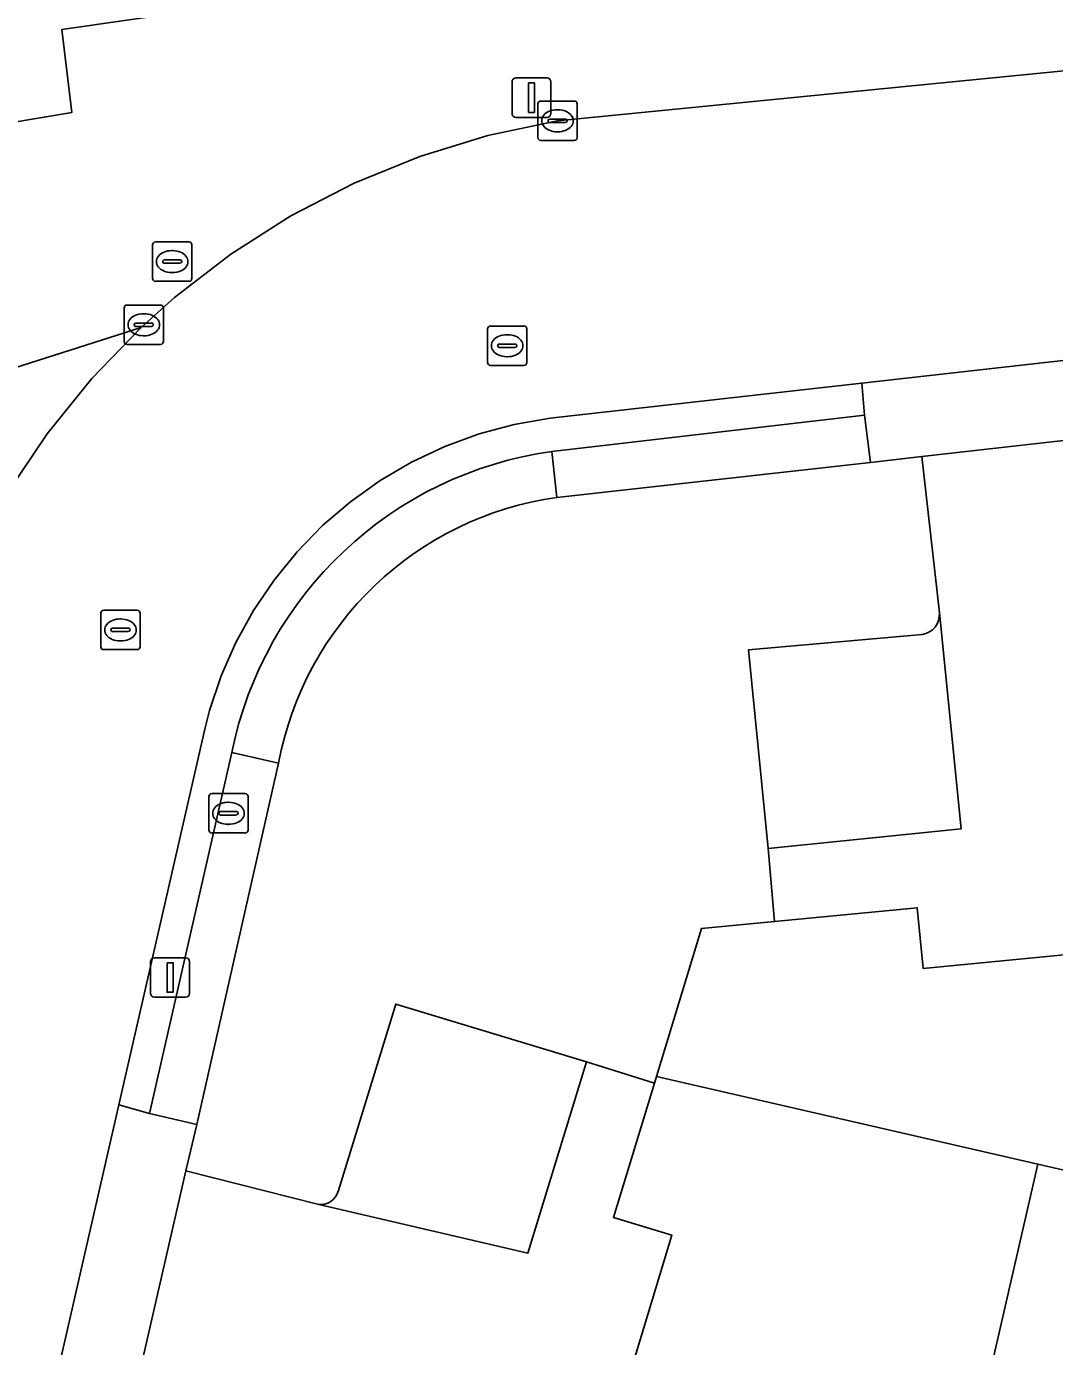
# Model space of a CAD drawing. Extents: x 161385 to 162589, y 388479 to 389756.
# Drawn here: x 162405.25 to 162431.38, y 389066.84 to 389100.37 of the extents above; entities that cross this region are included whole.
import ezdxf

# ---------------------------------------------------------------- set-up
doc = ezdxf.new("R2010")
doc.units = 0
for name, color, linetype in [('IMGEO_Berm_groen', 7, 'Continuous'), ('IMGEO_Brandkraan', 7, 'Continuous'), ('IMGEO_Erf', 7, 'Continuous'), ('IMGEO_Groenvoorziening', 7, 'Continuous'), ('IMGEO_Haag', 7, 'Continuous'), ('IMGEO_Kolk', 7, 'Continuous'), ('IMGEO_Lichtmast', 7, 'Continuous'), ('IMGEO_Oever', 7, 'Continuous'), ('IMGEO_Pand', 7, 'Continuous'), ('IMGEO_Parkeervlak_open', 7, 'Continuous'), ('IMGEO_Rijbaan_lokaal_gesloten', 7, 'Continuous'), ('IMGEO_Rijbaan_lokaal_open', 7, 'Continuous'), ('IMGEO_Rioolput', 7, 'Continuous'), ('IMGEO_Voetpad_open', 7, 'Continuous')]:
    doc.layers.add(name, color=color, linetype=linetype)

msp = doc.modelspace()

# ---------------------------------------------------------------- linework, layer by layer
at = {"layer": 'IMGEO_Berm_groen'}
for points in [[(162426.547, 389090.495), (162426.478, 389091.313), (162418.563, 389090.42), (162417.648, 389090.261), (162416.751, 389090.021), (162415.879, 389089.701), (162415.039, 389089.305), (162414.238, 389088.836), (162413.482, 389088.297), (162412.777, 389087.692), (162412.129, 389087.027), (162411.543, 389086.307), (162411.024, 389085.537), (162410.575, 389084.724), (162410.201, 389083.874), (162409.904, 389082.994), (162409.78, 389082.521), (162407.598, 389072.984), (162408.38, 389072.764), (162410.47, 389081.934)], [(162418.6, 389089.575), (162426.547, 389090.495)]]:
    msp.add_lwpolyline(points, dxfattribs=at)
msp.add_arc((162419.935, 389080.009), 9.659, 97.944, 168.5041, dxfattribs=at)
at = {"layer": 'IMGEO_Brandkraan'}
for p, q in [((162409.958, 389080.886), (162410.81, 389080.886)), ((162409.883, 389079.96), (162409.883, 389080.812)), ((162410.371, 389080.666), (162410.396, 389080.666)), ((162410.884, 389080.812), (162410.884, 389079.96)), ((162410.142, 389080.38), (162410.142, 389080.392)), ((162410.58, 389080.343), (162410.182, 389080.343)), ((162410.185, 389080.429), (162410.583, 389080.429)), ((162410.626, 389080.392), (162410.626, 389080.38)), ((162410.81, 389079.886), (162409.958, 389079.886)), ((162410.394, 389080.106), (162410.369, 389080.106))]:
    msp.add_line(p, q, dxfattribs=at)
for points in [[(162409.958, 389080.886), (162410.81, 389080.886)], [(162409.883, 389079.96), (162409.883, 389080.812)], [(162410.884, 389080.812), (162410.884, 389079.96)], [(162410.81, 389079.886), (162409.958, 389079.886)]]:
    msp.add_lwpolyline(points, dxfattribs=at)
for centre, radius, start, end in [((162409.96, 389080.81), 0.0765, 91.552, 178.448), ((162409.96, 389080.81), 0.0765, 91.552, 178.448), ((162410.808, 389080.81), 0.0765, 1.552, 88.448), ((162410.808, 389080.81), 0.0765, 1.552, 88.448), ((162410.182, 389080.389), 0.0403, 85.8775, 175.7526), ((162410.179, 389080.379), 0.0366, 178.938, 274.7102), ((162410.583, 389080.386), 0.043, 264.8664, 352.4533), ((162410.587, 389080.391), 0.0386, 1.7309, 96.639), ((162409.96, 389079.962), 0.0765, 181.552, 268.448), ((162409.96, 389079.962), 0.0765, 181.552, 268.448), ((162410.808, 389079.962), 0.0765, 271.552, 358.448), ((162410.808, 389079.962), 0.0765, 271.552, 358.448)]:
    msp.add_arc(centre, radius, start, end, dxfattribs=at)
for centre, major_axis, ratio, start_param, end_param in [((162410.37, 389080.386), (-0.387, 0.002), 0.722429, 4.712389, 7.853982), ((162410.395, 389080.386), (-0.39, 0.002), 0.717154, 1.570796, 4.712389)]:
    msp.add_ellipse(centre, major_axis=major_axis, ratio=ratio, start_param=start_param, end_param=end_param, dxfattribs=at)
at = {"layer": 'IMGEO_Erf'}
msp.add_lwpolyline([(162377.126, 389060.957), (162383.65, 389068.933), (162389.08, 389069.363), (162390.69, 389076.394), (162396.09, 389076.798), (162396.653, 389070.841), (162396.592, 389070.577), (162399.481, 389069.789), (162400.663, 389074.932), (162402.792, 389084.192), (162403.178, 389085.29), (162403.9, 389086.945), (162404.767, 389088.528), (162405.772, 389090.027), (162406.907, 389091.431), (162408.163, 389092.728), (162401.128, 389090.478), (162401.799, 389093.537), (162399.442, 389095.107), (162374.638, 389088.034)], dxfattribs=at)
at = {"layer": 'IMGEO_Groenvoorziening'}
for points in [[(162438.603, 389104.956), (162406.149, 389100.295), (162406.403, 389098.189), (162400.404, 389097.175), (162398.535, 389096.802), (162387.833, 389094.669), (162383.219, 389093.661), (162376.278, 389091.878)], [(162374.638, 389088.034), (162399.442, 389095.107), (162401.799, 389093.537), (162401.128, 389090.478), (162408.163, 389092.728), (162409.014, 389093.488), (162410.447, 389094.589), (162411.972, 389095.559), (162413.578, 389096.388), (162415.251, 389097.071), (162416.979, 389097.601), (162418.747, 389097.975), (162437.54, 389099.827), (162439.314, 389099.957), (162442.907, 389100.015), (162448.362, 389099.697)], [(162428.451, 389085.477), (162428.004, 389089.451), (162426.698, 389089.293), (162418.727, 389088.407)], [(162413.178, 389070.805), (162414.64, 389075.54), (162419.48, 389074.076), (162421.207, 389073.532), (162421.258, 389073.699), (162422.405, 389077.461), (162424.258, 389077.639), (162424.103, 389079.494), (162423.596, 389084.537), (162428.013, 389084.927)], [(162411.656, 389081.657), (162409.582, 389072.482), (162409.297, 389071.306), (162412.646, 389070.456)]]:
    msp.add_lwpolyline(points, dxfattribs=at)
for centre, radius, start, end in [((162419.88, 389080.12), 8.367, 97.9226, 169.4164), ((162427.938, 389085.436), 0.514, 278.3653, 4.5696), ((162412.725, 389070.916), 0.467, 260.2936, 346.2374)]:
    msp.add_arc(centre, radius, start, end, dxfattribs=at)
at = {"layer": 'IMGEO_Haag'}
for points in [[(162428.451, 389085.477), (162428.004, 389089.451), (162426.698, 389089.293), (162418.727, 389088.407)], [(162413.178, 389070.805), (162414.64, 389075.54), (162419.48, 389074.076), (162421.207, 389073.532), (162421.258, 389073.699), (162422.405, 389077.461), (162424.258, 389077.639), (162424.103, 389079.494), (162423.596, 389084.537), (162428.013, 389084.927)], [(162411.656, 389081.657), (162409.582, 389072.482), (162409.297, 389071.306), (162412.646, 389070.456)]]:
    msp.add_lwpolyline(points, dxfattribs=at)
for centre, radius, start, end in [((162419.88, 389080.12), 8.367, 97.9226, 169.4164), ((162427.938, 389085.436), 0.514, 278.3653, 4.5696), ((162412.725, 389070.916), 0.467, 260.2936, 346.2374)]:
    msp.add_arc(centre, radius, start, end, dxfattribs=at)
at = {"layer": 'IMGEO_Kolk'}
for p, q in [((162418.246, 389097.55), (162418.246, 389098.402)), ((162418.321, 389098.476), (162419.173, 389098.476)), ((162419.247, 389098.402), (162419.247, 389097.55)), ((162418.548, 389098.019), (162418.946, 389098.019)), ((162418.734, 389098.256), (162418.759, 389098.256)), ((162418.505, 389097.97), (162418.505, 389097.982)), ((162418.943, 389097.933), (162418.545, 389097.933)), ((162418.757, 389097.696), (162418.732, 389097.696)), ((162418.989, 389097.982), (162418.989, 389097.97)), ((162419.173, 389097.476), (162418.321, 389097.476)), ((162407.806, 389093.295), (162408.658, 389093.295)), ((162407.731, 389092.369), (162407.731, 389093.221)), ((162408.219, 389093.075), (162408.244, 389093.075)), ((162408.732, 389093.221), (162408.732, 389092.369)), ((162407.99, 389092.789), (162407.99, 389092.801)), ((162408.428, 389092.752), (162408.03, 389092.752)), ((162408.033, 389092.838), (162408.431, 389092.838)), ((162408.474, 389092.801), (162408.474, 389092.789)), ((162408.658, 389092.295), (162407.806, 389092.295)), ((162408.242, 389092.515), (162408.217, 389092.515))]:
    msp.add_line(p, q, dxfattribs=at)
for points in [[(162418.246, 389097.55), (162418.246, 389098.402)], [(162418.321, 389098.476), (162419.173, 389098.476)], [(162419.247, 389098.402), (162419.247, 389097.55)], [(162419.173, 389097.476), (162418.321, 389097.476)], [(162407.806, 389093.295), (162408.658, 389093.295)], [(162407.731, 389092.369), (162407.731, 389093.221)], [(162408.732, 389093.221), (162408.732, 389092.369)], [(162408.658, 389092.295), (162407.806, 389092.295)]]:
    msp.add_lwpolyline(points, dxfattribs=at)
for centre, radius, start, end in [((162418.323, 389098.4), 0.0765, 91.552, 178.448), ((162418.323, 389098.4), 0.0765, 91.552, 178.448), ((162419.171, 389098.4), 0.0765, 1.552, 88.448), ((162419.171, 389098.4), 0.0765, 1.552, 88.448), ((162418.545, 389097.979), 0.0403, 85.8775, 175.7526), ((162418.95, 389097.981), 0.0386, 1.7309, 96.639), ((162418.542, 389097.969), 0.0366, 178.938, 274.7102), ((162418.946, 389097.976), 0.043, 264.8664, 352.4533), ((162418.323, 389097.552), 0.0765, 181.552, 268.448), ((162418.323, 389097.552), 0.0765, 181.552, 268.448), ((162419.171, 389097.552), 0.0765, 271.552, 358.448), ((162419.171, 389097.552), 0.0765, 271.552, 358.448), ((162407.808, 389093.219), 0.0765, 91.552, 178.448), ((162407.808, 389093.219), 0.0765, 91.552, 178.448), ((162408.656, 389093.219), 0.0765, 1.552, 88.448), ((162408.656, 389093.219), 0.0765, 1.552, 88.448), ((162408.03, 389092.798), 0.0403, 85.8775, 175.7526), ((162408.027, 389092.788), 0.0366, 178.938, 274.7102), ((162408.431, 389092.795), 0.043, 264.8664, 352.4533), ((162408.435, 389092.8), 0.0386, 1.7309, 96.639), ((162407.808, 389092.371), 0.0765, 181.552, 268.448), ((162407.808, 389092.371), 0.0765, 181.552, 268.448), ((162408.656, 389092.371), 0.0765, 271.552, 358.448), ((162408.656, 389092.371), 0.0765, 271.552, 358.448)]:
    msp.add_arc(centre, radius, start, end, dxfattribs=at)
for centre, major_axis, ratio, start_param, end_param in [((162418.733, 389097.976), (-0.387, 0.002), 0.722429, 4.712389, 7.853982), ((162418.758, 389097.976), (-0.39, 0.002), 0.717154, 1.570796, 4.712389), ((162408.218, 389092.795), (-0.387, 0.002), 0.722429, 4.712389, 7.853982), ((162408.243, 389092.795), (-0.39, 0.002), 0.717154, 1.570796, 4.712389)]:
    msp.add_ellipse(centre, major_axis=major_axis, ratio=ratio, start_param=start_param, end_param=end_param, dxfattribs=at)
at = {"layer": 'IMGEO_Lichtmast'}
for p, q in [((162417.69, 389099.063), (162418.48, 389099.063)), ((162418.48, 389099.063), (162417.69, 389099.063)), ((162417.59, 389098.163), (162417.59, 389098.963)), ((162417.59, 389098.963), (162417.59, 389098.163)), ((162418.58, 389098.963), (162418.58, 389098.163)), ((162418.58, 389098.163), (162418.58, 389098.963)), ((162418.48, 389098.063), (162417.69, 389098.063)), ((162417.69, 389098.063), (162418.48, 389098.063)), ((162408.404, 389075.816), (162408.404, 389076.616)), ((162408.404, 389076.616), (162408.404, 389075.816)), ((162408.504, 389076.716), (162409.294, 389076.716)), ((162409.294, 389076.716), (162408.504, 389076.716)), ((162409.394, 389076.616), (162409.394, 389075.816)), ((162409.394, 389075.816), (162409.394, 389076.616)), ((162409.294, 389075.716), (162408.504, 389075.716)), ((162408.504, 389075.716), (162409.294, 389075.716))]:
    msp.add_line(p, q, dxfattribs=at)
for points in [[(162418.01, 389098.938), (162418.16, 389098.938), (162418.16, 389098.188), (162418.01, 389098.188), (162418.01, 389098.938)], [(162408.824, 389076.591), (162408.974, 389076.591), (162408.974, 389075.841), (162408.824, 389075.841), (162408.824, 389076.591)]]:
    msp.add_lwpolyline(points, dxfattribs=at)
for centre, start, end in [((162417.69, 389098.963), 90, 180), ((162417.69, 389098.963), 90, 180), ((162418.48, 389098.963), 0, 90), ((162418.48, 389098.963), 360, 90), ((162417.69, 389098.163), 180, 270), ((162417.69, 389098.163), 180, 270), ((162418.48, 389098.163), 270, 0), ((162418.48, 389098.163), 270, 0), ((162408.504, 389076.616), 90, 180), ((162408.504, 389076.616), 90, 180), ((162409.294, 389076.616), 0, 90), ((162409.294, 389076.616), 360, 90), ((162408.504, 389075.816), 180, 270), ((162408.504, 389075.816), 180, 270), ((162409.294, 389075.816), 270, 0), ((162409.294, 389075.816), 270, 0)]:
    msp.add_arc(centre, 0.1, start, end, dxfattribs=at)
at = {"layer": 'IMGEO_Oever'}
msp.add_lwpolyline([(162377.322, 389095.078), (162400.222, 389099.308), (162400.404, 389097.175), (162406.403, 389098.189), (162406.149, 389100.295), (162438.603, 389104.956)], dxfattribs=at)
at = {"layer": 'IMGEO_Pand'}
for points in [[(162421.258, 389073.699), (162430.953, 389071.472), (162441.723, 389068.999), (162441.846, 389069.535), (162441.443, 389069.705), (162441.309, 389071.082), (162440.515, 389079.22), (162440.341, 389081.046), (162434.003, 389080.452), (162434.322, 389077.056), (162428.037, 389076.445), (162427.889, 389077.988), (162424.258, 389077.639), (162422.405, 389077.461)], [(162421.258, 389073.699), (162421.207, 389073.532), (162420.168, 389070.124), (162421.651, 389069.672), (162419.821, 389063.627), (162416.475, 389064.387), (162414.667, 389058.292), (162416.518, 389057.881), (162427.262, 389055.385), (162430.953, 389071.472)], [(162430.953, 389071.472), (162427.262, 389055.385), (162438.025, 389052.885), (162439.865, 389052.482), (162441.269, 389058.686), (162438.022, 389059.422), (162439.436, 389065.633), (162440.879, 389065.304), (162441.723, 389068.999)]]:
    msp.add_lwpolyline(points, close=True, dxfattribs=at)
at = {"layer": 'IMGEO_Parkeervlak_open'}
for points in [[(162424.103, 389079.494), (162429.004, 389079.989), (162428.451, 389085.477)], [(162428.013, 389084.927), (162423.596, 389084.537), (162424.103, 389079.494)], [(162412.646, 389070.456), (162417.994, 389069.218), (162419.48, 389074.076), (162414.64, 389075.54), (162413.178, 389070.805)]]:
    msp.add_lwpolyline(points, dxfattribs=at)
for centre, radius, start, end in [((162427.938, 389085.436), 0.514, 278.3653, 4.5696), ((162412.725, 389070.916), 0.467, 260.2936, 346.2374)]:
    msp.add_arc(centre, radius, start, end, dxfattribs=at)
at = {"layer": 'IMGEO_Rijbaan_lokaal_gesloten'}
for points in [[(162448.362, 389099.697), (162442.907, 389100.015), (162439.314, 389099.957), (162437.54, 389099.827), (162418.747, 389097.975), (162416.979, 389097.601), (162415.251, 389097.071), (162413.578, 389096.388), (162411.972, 389095.559), (162410.447, 389094.589), (162409.014, 389093.488), (162408.163, 389092.728), (162406.907, 389091.431), (162405.772, 389090.027), (162404.767, 389088.528), (162403.9, 389086.945), (162403.178, 389085.29), (162402.792, 389084.192), (162400.663, 389074.932), (162399.481, 389069.789), (162399.15, 389068.347), (162398.094, 389063.755)], [(162405.954, 389065.801), (162407.598, 389072.984), (162409.78, 389082.521), (162409.904, 389082.994), (162410.201, 389083.874), (162410.575, 389084.724), (162411.024, 389085.537), (162411.543, 389086.307), (162412.129, 389087.027), (162412.777, 389087.692), (162413.482, 389088.297), (162414.238, 389088.836), (162415.039, 389089.305), (162415.879, 389089.701), (162416.751, 389090.021), (162417.648, 389090.261), (162418.563, 389090.42), (162426.478, 389091.313), (162433.619, 389092.118), (162438.466, 389092.665), (162440.216, 389092.768), (162445.048, 389092.758), (162447.033, 389092.622), (162451.762, 389091.995)]]:
    msp.add_lwpolyline(points, dxfattribs=at)
at = {"layer": 'IMGEO_Rijbaan_lokaal_open'}
for points in [[(162428.004, 389089.451), (162428.451, 389085.477), (162429.004, 389079.989), (162424.103, 389079.494), (162424.258, 389077.639), (162427.889, 389077.988), (162428.037, 389076.445), (162434.322, 389077.056), (162434.003, 389080.452), (162433.461, 389085.928), (162433.112, 389090.025)], [(162408.159, 389066.317), (162411.097, 389065.663), (162416.475, 389064.387), (162419.821, 389063.627), (162421.651, 389069.672), (162420.168, 389070.124), (162421.207, 389073.532), (162419.48, 389074.076), (162417.994, 389069.218), (162412.646, 389070.456), (162409.297, 389071.306)]]:
    msp.add_lwpolyline(points, close=True, dxfattribs=at)
at = {"layer": 'IMGEO_Rioolput'}
for p, q in [((162408.453, 389093.972), (162408.453, 389094.824)), ((162408.528, 389094.898), (162409.38, 389094.898)), ((162408.941, 389094.678), (162408.966, 389094.678)), ((162409.454, 389094.824), (162409.454, 389093.972)), ((162408.712, 389094.392), (162408.712, 389094.404)), ((162409.15, 389094.355), (162408.752, 389094.355)), ((162408.755, 389094.441), (162409.153, 389094.441)), ((162409.196, 389094.404), (162409.196, 389094.392)), ((162408.964, 389094.118), (162408.939, 389094.118)), ((162409.38, 389093.898), (162408.528, 389093.898)), ((162416.967, 389091.837), (162416.967, 389092.689)), ((162417.042, 389092.763), (162417.894, 389092.763)), ((162417.968, 389092.689), (162417.968, 389091.837)), ((162417.269, 389092.306), (162417.667, 389092.306)), ((162417.455, 389092.543), (162417.48, 389092.543)), ((162417.226, 389092.257), (162417.226, 389092.269)), ((162417.664, 389092.22), (162417.266, 389092.22)), ((162417.478, 389091.983), (162417.453, 389091.983)), ((162417.71, 389092.269), (162417.71, 389092.257)), ((162417.894, 389091.763), (162417.042, 389091.763)), ((162407.138, 389084.617), (162407.138, 389085.469)), ((162407.213, 389085.543), (162408.065, 389085.543)), ((162407.626, 389085.323), (162407.651, 389085.323)), ((162408.139, 389085.469), (162408.139, 389084.617)), ((162407.397, 389085.037), (162407.397, 389085.049)), ((162407.835, 389085), (162407.437, 389085)), ((162407.44, 389085.086), (162407.838, 389085.086)), ((162407.881, 389085.049), (162407.881, 389085.037)), ((162407.649, 389084.763), (162407.624, 389084.763)), ((162408.065, 389084.543), (162407.213, 389084.543))]:
    msp.add_line(p, q, dxfattribs=at)
for points in [[(162408.453, 389093.972), (162408.453, 389094.824)], [(162408.528, 389094.898), (162409.38, 389094.898)], [(162409.454, 389094.824), (162409.454, 389093.972)], [(162409.38, 389093.898), (162408.528, 389093.898)], [(162416.967, 389091.837), (162416.967, 389092.689)], [(162417.042, 389092.763), (162417.894, 389092.763)], [(162417.968, 389092.689), (162417.968, 389091.837)], [(162417.894, 389091.763), (162417.042, 389091.763)], [(162407.138, 389084.617), (162407.138, 389085.469)], [(162407.213, 389085.543), (162408.065, 389085.543)], [(162408.139, 389085.469), (162408.139, 389084.617)], [(162408.065, 389084.543), (162407.213, 389084.543)]]:
    msp.add_lwpolyline(points, dxfattribs=at)
for centre, radius, start, end in [((162408.53, 389094.822), 0.0765, 91.552, 178.448), ((162408.53, 389094.822), 0.0765, 91.552, 178.448), ((162409.378, 389094.822), 0.0765, 1.552, 88.448), ((162409.378, 389094.822), 0.0765, 1.552, 88.448), ((162408.752, 389094.401), 0.0403, 85.8775, 175.7526), ((162408.749, 389094.391), 0.0366, 178.938, 274.7102), ((162409.153, 389094.398), 0.043, 264.8664, 352.4533), ((162409.157, 389094.403), 0.0386, 1.7309, 96.639), ((162408.53, 389093.974), 0.0765, 181.552, 268.448), ((162408.53, 389093.974), 0.0765, 181.552, 268.448), ((162409.378, 389093.974), 0.0765, 271.552, 358.448), ((162409.378, 389093.974), 0.0765, 271.552, 358.448), ((162417.044, 389092.687), 0.0765, 91.552, 178.448), ((162417.044, 389092.687), 0.0765, 91.552, 178.448), ((162417.892, 389092.687), 0.0765, 1.552, 88.448), ((162417.892, 389092.687), 0.0765, 1.552, 88.448), ((162417.266, 389092.266), 0.0403, 85.8775, 175.7526), ((162417.671, 389092.268), 0.0386, 1.7309, 96.639), ((162417.263, 389092.256), 0.0366, 178.938, 274.7102), ((162417.667, 389092.263), 0.043, 264.8664, 352.4533), ((162417.044, 389091.839), 0.0765, 181.552, 268.448), ((162417.044, 389091.839), 0.0765, 181.552, 268.448), ((162417.892, 389091.839), 0.0765, 271.552, 358.448), ((162417.892, 389091.839), 0.0765, 271.552, 358.448), ((162407.215, 389085.467), 0.0765, 91.552, 178.448), ((162407.215, 389085.467), 0.0765, 91.552, 178.448), ((162408.063, 389085.467), 0.0765, 1.552, 88.448), ((162408.063, 389085.467), 0.0765, 1.552, 88.448), ((162407.437, 389085.046), 0.0403, 85.8775, 175.7526), ((162407.434, 389085.036), 0.0366, 178.938, 274.7102), ((162407.838, 389085.043), 0.043, 264.8664, 352.4533), ((162407.842, 389085.048), 0.0386, 1.7309, 96.639), ((162407.215, 389084.619), 0.0765, 181.552, 268.448), ((162407.215, 389084.619), 0.0765, 181.552, 268.448), ((162408.063, 389084.619), 0.0765, 271.552, 358.448), ((162408.063, 389084.619), 0.0765, 271.552, 358.448)]:
    msp.add_arc(centre, radius, start, end, dxfattribs=at)
for centre, major_axis, ratio, start_param, end_param in [((162408.94, 389094.398), (-0.387, 0.002), 0.722429, 4.712389, 7.853982), ((162408.965, 389094.398), (-0.39, 0.002), 0.717154, 1.570796, 4.712389), ((162417.454, 389092.263), (-0.387, 0.002), 0.722429, 4.712389, 7.853982), ((162417.479, 389092.263), (-0.39, 0.002), 0.717154, 1.570796, 4.712389), ((162407.625, 389085.043), (-0.387, 0.002), 0.722429, 4.712389, 7.853982), ((162407.65, 389085.043), (-0.39, 0.002), 0.717154, 1.570796, 4.712389)]:
    msp.add_ellipse(centre, major_axis=major_axis, ratio=ratio, start_param=start_param, end_param=end_param, dxfattribs=at)
at = {"layer": 'IMGEO_Voetpad_open'}
for points in [[(162426.698, 389089.293), (162428.004, 389089.451), (162433.112, 389090.025), (162433.829, 389090.113), (162433.69, 389091.302), (162433.619, 389092.118), (162426.478, 389091.313), (162426.547, 389090.495)], [(162418.727, 389088.407), (162426.698, 389089.293), (162426.547, 389090.495), (162418.6, 389089.575)], [(162410.47, 389081.934), (162408.38, 389072.764), (162409.582, 389072.482), (162411.656, 389081.657)], [(162408.159, 389066.317), (162409.297, 389071.306), (162409.582, 389072.482), (162408.38, 389072.764), (162407.598, 389072.984), (162405.954, 389065.801), (162406.77, 389065.64), (162407.946, 389065.363)]]:
    msp.add_lwpolyline(points, close=True, dxfattribs=at)
for points in [[(162418.727, 389088.407), (162418.6, 389089.575)], [(162410.47, 389081.934), (162411.656, 389081.657)]]:
    msp.add_lwpolyline(points, dxfattribs=at)
for centre, radius, start, end in [((162419.935, 389080.009), 9.659, 97.944, 168.5041), ((162419.88, 389080.12), 8.367, 97.9226, 169.4164)]:
    msp.add_arc(centre, radius, start, end, dxfattribs=at)

doc.saveas('drawing.dxf')
